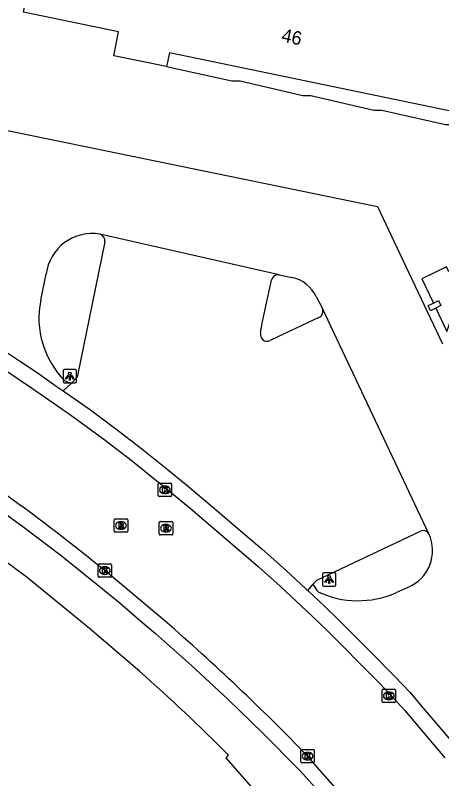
# Model space of a CAD drawing. Extents: x 157692 to 159670, y 381454 to 383289.
# Drawn here: x 159307.4 to 159339.1, y 382738.3 to 382795.1 of the extents above; entities that cross this region are included whole.
import ezdxf

# ---------------------------------------------------------------- set-up
doc = ezdxf.new("R2010")
doc.units = 0
for name, color, linetype in [('IMGEO_Kolk', 7, 'Continuous'), ('IMGEO_Lichtpunt', 7, 'Continuous'), ('IMGEO_Pand', 7, 'Continuous'), ('IMGEO_Pand_nummerreeks', 7, 'Continuous'), ('IMGEO_Pand_overbouw', 7, 'Continuous'), ('IMGEO_Parkeervlak_open', 7, 'Continuous'), ('IMGEO_Rijbaan_lokaal_open', 7, 'Continuous'), ('IMGEO_Rioolput', 7, 'Continuous'), ('IMGEO_Voetpad_open', 7, 'Continuous')]:
    doc.layers.add(name, color=color, linetype=linetype)

msp = doc.modelspace()

# ---------------------------------------------------------------- linework, layer by layer
at = {"layer": 'IMGEO_Kolk'}
for p, q in [((159318.021, 382759.338), (159318.021, 382760.19)), ((159318.096, 382760.264), (159318.948, 382760.264)), ((159319.022, 382760.19), (159319.022, 382759.338)), ((159318.509, 382760.044), (159318.534, 382760.044)), ((159318.948, 382759.264), (159318.096, 382759.264)), ((159318.532, 382759.484), (159318.507, 382759.484)), ((159313.555, 382753.336), (159313.555, 382754.188)), ((159313.63, 382754.262), (159314.482, 382754.262)), ((159314.043, 382754.042), (159314.068, 382754.042)), ((159314.556, 382754.188), (159314.556, 382753.336)), ((159314.066, 382753.482), (159314.041, 382753.482)), ((159314.482, 382753.262), (159313.63, 382753.262)), ((159334.668, 382744.021), (159334.668, 382744.873)), ((159334.743, 382744.947), (159335.595, 382744.947)), ((159335.669, 382744.873), (159335.669, 382744.021)), ((159335.156, 382744.727), (159335.181, 382744.727)), ((159335.595, 382743.947), (159334.743, 382743.947)), ((159335.179, 382744.167), (159335.154, 382744.167)), ((159328.626, 382739.535), (159328.626, 382740.387)), ((159328.701, 382740.461), (159329.553, 382740.461)), ((159329.627, 382740.387), (159329.627, 382739.535)), ((159329.114, 382740.241), (159329.139, 382740.241)), ((159329.553, 382739.461), (159328.701, 382739.461)), ((159329.137, 382739.681), (159329.112, 382739.681))]:
    msp.add_line(p, q, dxfattribs=at)
for points in [[(159318.021, 382759.338), (159318.021, 382760.19)], [(159318.096, 382760.264), (159318.948, 382760.264)], [(159319.022, 382760.19), (159319.022, 382759.338)], [(159318.342, 382759.964), (159318.465, 382759.964), (159318.465, 382759.813), (159318.595, 382759.964), (159318.759, 382759.964), (159318.613, 382759.813), (159318.766, 382759.564), (159318.614, 382759.564), (159318.529, 382759.728), (159318.465, 382759.661), (159318.465, 382759.564), (159318.342, 382759.564), (159318.342, 382759.964)], [(159318.948, 382759.264), (159318.096, 382759.264)], [(159313.555, 382753.336), (159313.555, 382754.188)], [(159313.63, 382754.262), (159314.482, 382754.262)], [(159313.876, 382753.962), (159313.999, 382753.962), (159313.999, 382753.811), (159314.129, 382753.962), (159314.293, 382753.962), (159314.147, 382753.811), (159314.3, 382753.562), (159314.148, 382753.562), (159314.063, 382753.726), (159313.999, 382753.659), (159313.999, 382753.562), (159313.876, 382753.562), (159313.876, 382753.962)], [(159314.556, 382754.188), (159314.556, 382753.336)], [(159314.482, 382753.262), (159313.63, 382753.262)], [(159334.668, 382744.021), (159334.668, 382744.873)], [(159334.743, 382744.947), (159335.595, 382744.947)], [(159335.669, 382744.873), (159335.669, 382744.021)], [(159334.989, 382744.647), (159335.112, 382744.647), (159335.112, 382744.496), (159335.242, 382744.647), (159335.406, 382744.647), (159335.26, 382744.496), (159335.413, 382744.247), (159335.261, 382744.247), (159335.176, 382744.411), (159335.112, 382744.344), (159335.112, 382744.247), (159334.989, 382744.247), (159334.989, 382744.647)], [(159335.595, 382743.947), (159334.743, 382743.947)], [(159328.626, 382739.535), (159328.626, 382740.387)], [(159328.701, 382740.461), (159329.553, 382740.461)], [(159329.627, 382740.387), (159329.627, 382739.535)], [(159328.947, 382740.161), (159329.07, 382740.161), (159329.07, 382740.01), (159329.2, 382740.161), (159329.364, 382740.161), (159329.218, 382740.01), (159329.371, 382739.761), (159329.219, 382739.761), (159329.134, 382739.925), (159329.07, 382739.858), (159329.07, 382739.761), (159328.947, 382739.761), (159328.947, 382740.161)], [(159329.553, 382739.461), (159328.701, 382739.461)]]:
    msp.add_lwpolyline(points, dxfattribs=at)
for centre, start, end in [((159318.098, 382760.188), 91.552, 178.448), ((159318.098, 382760.188), 91.552, 178.448), ((159318.946, 382760.188), 1.552, 88.448), ((159318.946, 382760.188), 1.552, 88.448), ((159318.098, 382759.34), 181.552, 268.448), ((159318.098, 382759.34), 181.552, 268.448), ((159318.946, 382759.34), 271.552, 358.448), ((159318.946, 382759.34), 271.552, 358.448), ((159313.632, 382754.186), 91.552, 178.448), ((159313.632, 382754.186), 91.552, 178.448), ((159314.48, 382754.186), 1.552, 88.448), ((159314.48, 382754.186), 1.552, 88.448), ((159313.632, 382753.338), 181.552, 268.448), ((159313.632, 382753.338), 181.552, 268.448), ((159314.48, 382753.338), 271.552, 358.448), ((159314.48, 382753.338), 271.552, 358.448), ((159334.745, 382744.871), 91.552, 178.448), ((159334.745, 382744.871), 91.552, 178.448), ((159335.593, 382744.871), 1.552, 88.448), ((159335.593, 382744.871), 1.552, 88.448), ((159334.745, 382744.023), 181.552, 268.448), ((159334.745, 382744.023), 181.552, 268.448), ((159335.593, 382744.023), 271.552, 358.448), ((159335.593, 382744.023), 271.552, 358.448), ((159328.703, 382740.385), 91.552, 178.448), ((159328.703, 382740.385), 91.552, 178.448), ((159329.551, 382740.385), 1.552, 88.448), ((159329.551, 382740.385), 1.552, 88.448), ((159328.703, 382739.537), 181.552, 268.448), ((159328.703, 382739.537), 181.552, 268.448), ((159329.551, 382739.537), 271.552, 358.448), ((159329.551, 382739.537), 271.552, 358.448)]:
    msp.add_arc(centre, 0.0765, start, end, dxfattribs=at)
for centre, major_axis, ratio, start_param, end_param in [((159318.508, 382759.764), (-0.387, 0.002), 0.722429, 4.712389, 7.853982), ((159318.533, 382759.764), (-0.39, 0.002), 0.717154, 1.570796, 4.712389), ((159314.042, 382753.762), (-0.387, 0.002), 0.722429, 4.712389, 7.853982), ((159314.067, 382753.762), (-0.39, 0.002), 0.717154, 1.570796, 4.712389), ((159335.155, 382744.447), (-0.387, 0.002), 0.722429, 4.712389, 7.853982), ((159335.18, 382744.447), (-0.39, 0.002), 0.717154, 1.570796, 4.712389), ((159329.113, 382739.961), (-0.387, 0.002), 0.722429, 4.712389, 7.853982), ((159329.138, 382739.961), (-0.39, 0.002), 0.717154, 1.570796, 4.712389)]:
    msp.add_ellipse(centre, major_axis=major_axis, ratio=ratio, start_param=start_param, end_param=end_param, dxfattribs=at)
at = {"layer": 'IMGEO_Lichtpunt'}
for p, q in [((159311.852, 382768.724), (159311.044, 382768.724)), ((159311.852, 382768.724), (159311.044, 382768.724)), ((159310.95, 382768.629), (159310.95, 382767.822)), ((159310.95, 382768.629), (159310.95, 382767.822)), ((159311.946, 382767.822), (159311.946, 382768.629)), ((159311.946, 382767.822), (159311.946, 382768.629)), ((159311.044, 382767.728), (159311.852, 382767.728)), ((159311.044, 382767.728), (159311.852, 382767.728)), ((159330.231, 382753.5), (159330.231, 382752.693)), ((159330.231, 382753.5), (159330.231, 382752.693)), ((159331.133, 382753.595), (159330.325, 382753.595)), ((159331.133, 382753.595), (159330.325, 382753.595)), ((159331.227, 382752.693), (159331.227, 382753.5)), ((159331.227, 382752.693), (159331.227, 382753.5)), ((159330.325, 382752.599), (159331.133, 382752.599)), ((159330.325, 382752.599), (159331.133, 382752.599))]:
    msp.add_line(p, q, dxfattribs=at)
for points in [[(159311.324, 382768.293), (159311.363, 382768.265), (159311.175, 382768.003), (159311.137, 382768.03), (159311.324, 382768.293)], [(159311.426, 382768.245), (159311.473, 382768.245), (159311.473, 382767.923), (159311.426, 382767.923), (159311.426, 382768.245)], [(159311.536, 382768.265), (159311.574, 382768.292), (159311.761, 382768.03), (159311.722, 382768.002), (159311.536, 382768.265)], [(159330.605, 382753.164), (159330.644, 382753.136), (159330.456, 382752.874), (159330.418, 382752.901), (159330.605, 382753.164)], [(159330.707, 382753.116), (159330.754, 382753.116), (159330.754, 382752.794), (159330.707, 382752.794), (159330.707, 382753.116)], [(159330.817, 382753.136), (159330.855, 382753.163), (159331.042, 382752.901), (159331.003, 382752.873), (159330.817, 382753.136)]]:
    msp.add_lwpolyline(points, dxfattribs=at)
for centre in [(159311.449, 382768.427), (159330.73, 382753.298)]:
    msp.add_circle(centre, 0.0994, dxfattribs=at)
for centre, start, end in [((159311.044, 382768.629), 90, 180), ((159311.044, 382768.629), 90, 180), ((159311.852, 382768.629), 0, 90), ((159311.852, 382768.629), 0, 90), ((159311.044, 382767.822), 180, 270), ((159311.044, 382767.822), 180, 270), ((159311.852, 382767.822), 270, 0), ((159311.852, 382767.822), 270, 360), ((159330.325, 382753.5), 90, 180), ((159330.325, 382753.5), 90, 180), ((159331.133, 382753.5), 0, 90), ((159331.133, 382753.5), 0, 90), ((159330.325, 382752.693), 180, 270), ((159330.325, 382752.693), 180, 270), ((159331.133, 382752.693), 270, 0), ((159331.133, 382752.693), 270, 360)]:
    msp.add_arc(centre, 0.0946, start, end, dxfattribs=at)
at = {"layer": 'IMGEO_Pand'}
for points in [[(159355.987, 382847.821), (159352.367, 382830.146), (159347.422, 382805.999), (159349.183, 382805.623), (159348.376, 382801.694), (159347.337, 382801.91), (159344.304, 382786.986), (159318.859, 382792.26), (159318.637, 382791.25), (159314.712, 382792.046), (159315.063, 382793.823), (159308.004, 382795.284), (159309.005, 382800.183), (159318.843, 382848.33)], [(159339.04, 382773.48), (159338.659, 382773.286), (159338.267, 382773.086), (159338.077, 382773.47), (159338.481, 382773.659), (159338.869, 382773.84), (159339.04, 382773.48)]]:
    msp.add_lwpolyline(points, dxfattribs=at)
at = {"layer": 'IMGEO_Pand_overbouw'}
for points in [[(159348.376, 382801.694), (159347.337, 382801.91), (159344.304, 382786.986), (159318.859, 382792.26), (159318.637, 382791.25), (159323.506, 382790.188), (159324.106, 382790.188), (159328.763, 382789.083), (159329.363, 382789.083), (159334.045, 382788.003), (159334.645, 382788.003), (159339.381, 382786.931), (159339.981, 382786.931), (159344.763, 382785.828), (159345.106, 382785.808), (159345.168, 382786.108), (159346.157, 382790.916), (159346.277, 382791.495), (159347.246, 382796.205), (159347.364, 382796.78)], [(159339.82, 382776.522), (159339.984, 382776.169), (159339.62, 382775.99), (159339.45, 382776.346), (159337.621, 382775.472), (159338.481, 382773.659), (159338.869, 382773.84), (159339.04, 382773.48), (159338.659, 382773.286), (159339.488, 382771.538), (159341.544, 382777.347)]]:
    msp.add_lwpolyline(points, close=True, dxfattribs=at)
at = {"layer": 'IMGEO_Parkeervlak_open'}
for points in [[(159314.048, 382778.203), (159312.005, 382768.138), (159311.541, 382767.684)], [(159325.632, 382771.439), (159325.786, 382772.277), (159326.436, 382775.353)], [(159329.969, 382772.574), (159327.43, 382771.402), (159326.337, 382770.875)], [(159329.548, 382752.756), (159329.808, 382753.061), (159337.511, 382756.685)], [(159316.649, 382746.254), (159312.918, 382749.455), (159312.253, 382750), (159308.164, 382753.349)], [(159327.675, 382735.201), (159327.206, 382735.106), (159323.079, 382739.848), (159323.259, 382740.036)]]:
    msp.add_lwpolyline(points, dxfattribs=at)
for centre, radius, start, end in [((159313.556, 382778.297), 0.501, 349.1825, 74.739), ((159326.945, 382775.256), 0.518, 81.6878, 169.2389), ((159329.734, 382773.05), 0.531, 296.3357, 22.1812), ((159326.118, 382771.324), 0.5, 166.692, 295.9884), ((159171.757, 382564.691), 232.806, 54.13169, 59.24955), ((159337.731, 382756.267), 0.473, 28.4606, 117.7776), ((159219.264, 382636.108), 147.024, 44.98174, 48.51887)]:
    msp.add_arc(centre, radius, start, end, dxfattribs=at)
at = {"layer": 'IMGEO_Rijbaan_lokaal_open'}
for points in [[(159305.75, 382769.263), (159308.616, 382767.345), (159311.504, 382765.343), (159313.982, 382763.527), (159316.101, 382761.905), (159318.343, 382760.079), (159320.256, 382758.523), (159323.176, 382756.018), (159325.455, 382754.062), (159327.09, 382752.595), (159329.477, 382750.367), (159330.61, 382749.274), (159334.178, 382745.694), (159335.124, 382744.712), (159335.797, 382743.978), (159336.353, 382743.356), (159337.689, 382741.775), (159339.325, 382739.829)], [(159318.538, 382750), (159314.055, 382753.761)], [(159332.441, 382736.183), (159329.126, 382739.961)]]:
    msp.add_lwpolyline(points, dxfattribs=at)
for centre, radius, start, end in [((159220.384, 382639.062), 148.088, 50.76264, 57.96803), ((159208.067, 382622.884), 168.411, 44.04185, 49.00735)]:
    msp.add_arc(centre, radius, start, end, dxfattribs=at)
at = {"layer": 'IMGEO_Rioolput'}
for p, q in [((159314.753, 382756.685), (159314.753, 382757.537)), ((159314.828, 382757.611), (159315.68, 382757.611)), ((159315.241, 382757.391), (159315.266, 382757.391)), ((159315.754, 382757.537), (159315.754, 382756.685)), ((159318.098, 382756.485), (159318.098, 382757.337)), ((159318.173, 382757.411), (159319.025, 382757.411)), ((159319.099, 382757.337), (159319.099, 382756.485)), ((159315.264, 382756.831), (159315.239, 382756.831)), ((159318.586, 382757.191), (159318.611, 382757.191)), ((159315.68, 382756.611), (159314.828, 382756.611)), ((159319.025, 382756.411), (159318.173, 382756.411)), ((159318.609, 382756.631), (159318.584, 382756.631))]:
    msp.add_line(p, q, dxfattribs=at)
for points in [[(159314.753, 382756.685), (159314.753, 382757.537)], [(159314.828, 382757.611), (159315.68, 382757.611)], [(159315.342, 382757.309), (159315.09, 382757.311), (159315.09, 382756.911)], [(159315.754, 382757.537), (159315.754, 382756.685)], [(159318.098, 382756.485), (159318.098, 382757.337)], [(159318.173, 382757.411), (159319.025, 382757.411)], [(159319.099, 382757.337), (159319.099, 382756.485)], [(159315.09, 382756.911), (159315.214, 382756.911), (159315.214, 382757.073), (159315.225, 382757.073)], [(159315.268, 382757.23), (159315.214, 382757.23), (159315.214, 382757.149)], [(159315.214, 382757.149), (159315.266, 382757.149)], [(159315.272, 382757.044), (159315.343, 382756.911), (159315.483, 382756.911), (159315.418, 382757.037)], [(159318.687, 382757.109), (159318.435, 382757.111), (159318.435, 382756.711)], [(159318.435, 382756.711), (159318.559, 382756.711), (159318.559, 382756.873), (159318.57, 382756.873)], [(159318.613, 382757.03), (159318.559, 382757.03), (159318.559, 382756.949)], [(159318.559, 382756.949), (159318.611, 382756.949)], [(159318.617, 382756.844), (159318.688, 382756.711), (159318.828, 382756.711), (159318.763, 382756.837)], [(159315.68, 382756.611), (159314.828, 382756.611)], [(159319.025, 382756.411), (159318.173, 382756.411)]]:
    msp.add_lwpolyline(points, dxfattribs=at)
for centre, radius, start, end in [((159314.83, 382757.535), 0.0765, 91.552, 178.448), ((159314.83, 382757.535), 0.0765, 91.552, 178.448), ((159315.341, 382757.199), 0.109, 350.3612, 89.416), ((159315.678, 382757.535), 0.0765, 1.552, 88.448), ((159315.678, 382757.535), 0.0765, 1.552, 88.448), ((159318.175, 382757.335), 0.0765, 91.552, 178.448), ((159318.175, 382757.335), 0.0765, 91.552, 178.448), ((159319.023, 382757.335), 0.0765, 1.552, 88.448), ((159319.023, 382757.335), 0.0765, 1.552, 88.448), ((159315.224, 382757.02), 0.0533, 26.0293, 88.6989), ((159315.25, 382757.338), 0.19, 274.7715, 282.9687), ((159315.274, 382757.134), 0.0964, 77.0061, 93.1865), ((159315.288, 382757.191), 0.0378, 276.6634, 79.6772), ((159315.339, 382757.199), 0.112, 277.5842, 350.9817), ((159315.323, 382756.984), 0.108, 29.5134, 73.7905), ((159318.569, 382756.82), 0.0533, 26.0293, 88.6989), ((159318.595, 382757.138), 0.19, 274.7715, 282.9687), ((159318.619, 382756.934), 0.0964, 77.0061, 93.1865), ((159318.633, 382756.991), 0.0378, 276.6634, 79.6772), ((159318.686, 382756.999), 0.109, 350.3612, 89.416), ((159318.684, 382756.999), 0.112, 277.5842, 350.9817), ((159318.668, 382756.784), 0.108, 29.5134, 73.7905), ((159314.83, 382756.687), 0.0765, 181.552, 268.448), ((159314.83, 382756.687), 0.0765, 181.552, 268.448), ((159315.678, 382756.687), 0.0765, 271.552, 358.448), ((159315.678, 382756.687), 0.0765, 271.552, 358.448), ((159318.175, 382756.487), 0.0765, 181.552, 268.448), ((159318.175, 382756.487), 0.0765, 181.552, 268.448), ((159319.023, 382756.487), 0.0765, 271.552, 358.448), ((159319.023, 382756.487), 0.0765, 271.552, 358.448)]:
    msp.add_arc(centre, radius, start, end, dxfattribs=at)
for centre, major_axis, ratio, start_param, end_param in [((159315.24, 382757.111), (-0.387, 0.002), 0.722429, 4.712389, 7.853982), ((159315.265, 382757.111), (-0.39, 0.002), 0.717154, 1.570796, 4.712389), ((159318.585, 382756.911), (-0.387, 0.002), 0.722429, 4.712389, 7.853982), ((159318.61, 382756.911), (-0.39, 0.002), 0.717154, 1.570796, 4.712389)]:
    msp.add_ellipse(centre, major_axis=major_axis, ratio=ratio, start_param=start_param, end_param=end_param, dxfattribs=at)
at = {"layer": 'IMGEO_Voetpad_open'}
for points in [[(159301.242, 382787.635), (159334.327, 382780.83), (159335.985, 382777.323), (159339.153, 382770.625)], [(159327.02, 382775.769), (159313.688, 382778.78)], [(159295.518, 382776.964), (159297.135, 382776.086), (159297.895, 382775.62), (159299.964, 382774.405), (159301.594, 382773.383), (159304.78, 382771.295), (159307.786, 382769.316), (159309.035, 382768.496), (159310.449, 382767.485), (159310.968, 382767.123)], [(159309.286, 382773.872), (159309.695, 382775.83)], [(159327.02, 382775.769), (159327.966, 382775.569)], [(159329.767, 382774.147), (159330.225, 382773.25)], [(159338.147, 382756.492), (159330.225, 382773.25)], [(159288.159, 382769.525), (159289.994, 382768.618), (159292.148, 382767.462), (159294.264, 382766.237), (159296.338, 382764.944), (159298.369, 382763.583), (159299.564, 382762.828), (159302.442, 382760.941), (159305.276, 382758.987), (159308.064, 382756.969), (159310.804, 382754.886), (159313.495, 382752.74), (159315.188, 382751.351), (159316.739, 382750), (159317.825, 382749.079), (159320.507, 382746.698), (159323.198, 382744.203), (159325.833, 382741.65), (159328.413, 382739.04), (159328.557, 382738.887), (159330.172, 382737.101), (159331.728, 382735.262), (159332.194, 382734.694), (159332.882, 382733.773)], [(159311.541, 382767.684), (159310.968, 382767.123)], [(159311.541, 382767.684), (159311.095, 382767.853)], [(159310.968, 382767.123), (159312.981, 382765.718), (159314.879, 382764.309), (159316.686, 382762.926), (159318.544, 382761.433), (159320.292, 382759.997), (159322.051, 382758.51), (159323.763, 382757.046), (159325.743, 382755.346), (159327.506, 382753.791), (159329.024, 382752.384), (159329.139, 382752.276)], [(159329.139, 382752.276), (159329.548, 382752.756)], [(159329.905, 382752.185), (159329.548, 382752.756)], [(159329.139, 382752.276), (159330.402, 382751.09), (159331.462, 382750.063), (159333.706, 382747.817), (159335.594, 382745.91), (159336.747, 382744.69), (159337.58, 382743.705), (159338.619, 382742.484), (159340.063, 382740.769), (159340.927, 382739.693), (159341.072, 382739.509)], [(159336.581, 382752.514), (159335.682, 382752.114)]]:
    msp.add_lwpolyline(points, dxfattribs=at)
for centre, radius, start, end in [((159313.112, 382775.382), 3.446, 80.3759, 172.5376), ((159327.393, 382772.992), 2.64, 25.9448, 77.4687), ((159315.806, 382772.55), 6.652, 168.5393, 224.9168), ((159335.446, 382755.258), 2.97, 292.4712, 24.5532), ((159332.871, 382758.495), 6.973, 244.8208, 293.771)]:
    msp.add_arc(centre, radius, start, end, dxfattribs=at)

# ---------------------------------------------------------------- texts
at = {"layer": 'IMGEO_Pand_nummerreeks'}
msp.add_text('46', height=1, rotation=348.2901, dxfattribs=at).set_placement((159327.131, 382793.118))

doc.saveas('drawing.dxf')
